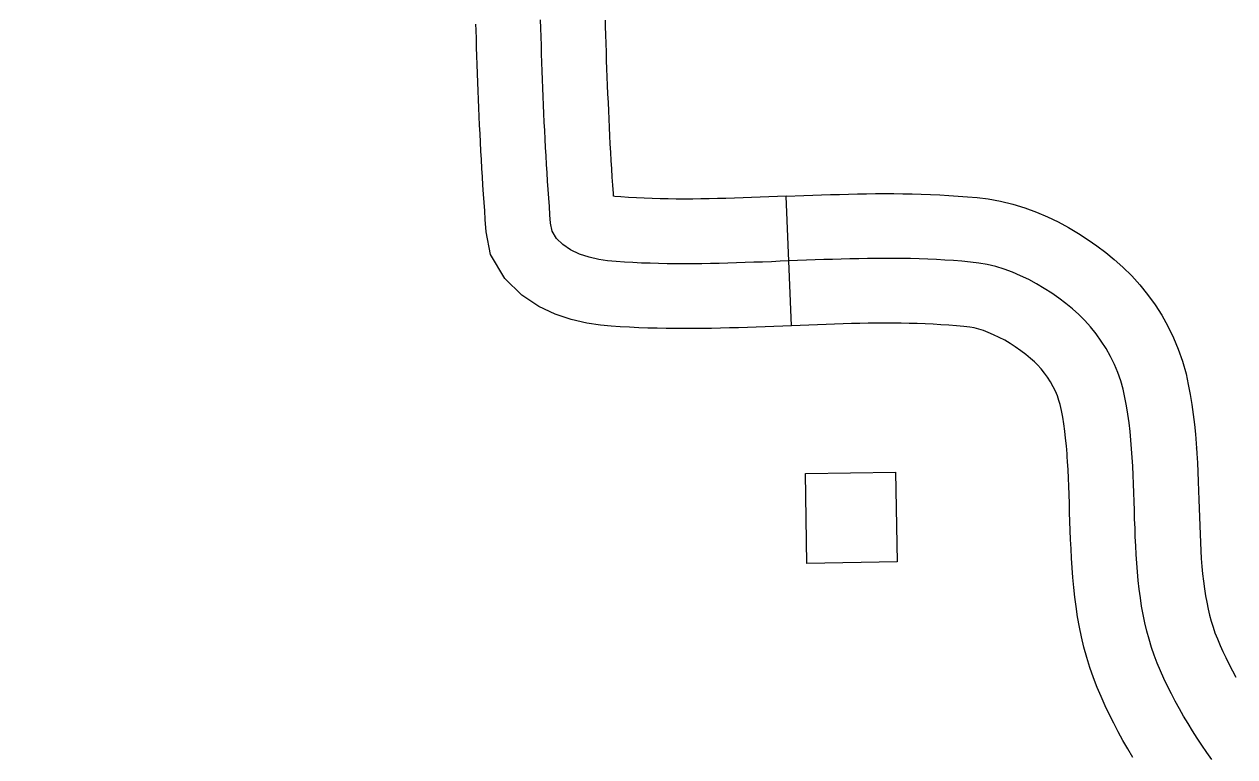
# Model space of a CAD drawing. Extents: x -19 to 366, y -4 to 359.
# Drawn here: x 138.405 to 138.6704, y 196.672 to 196.8326 of the extents above; entities that cross this region are included whole.
import ezdxf

# ---------------------------------------------------------------- set-up
doc = ezdxf.new("R2010")
doc.units = 0
for name, color, linetype in [('Level 31', 7, 'Continuous'), ('Level 56', 7, 'Continuous'), ('Level 60', 7, 'Continuous')]:
    doc.layers.add(name, color=color, linetype=linetype)

msp = doc.modelspace()

# ---------------------------------------------------------------- linework, layer by layer
at = {"layer": 'Level 31'}
for p, q in [((138.5731625, 196.76652386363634), (138.57200378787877, 196.79490928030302)), ((138.66199185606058, 196.7397090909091), (138.66199166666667, 196.73971098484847))]:
    msp.add_line(p, q, dxfattribs=at)
for points in [[(138.5841096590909, 196.78112803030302), (138.58219318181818, 196.7810706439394), (138.58027632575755, 196.78100700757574), (138.57836003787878, 196.78094071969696), (138.57644393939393, 196.78086818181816), (138.57452784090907, 196.78079299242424), (138.57261174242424, 196.78071780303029), (138.5706956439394, 196.7806395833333), (138.56877897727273, 196.7805643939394), (138.56686287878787, 196.78048863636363), (138.56494678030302, 196.7804196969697), (138.56305397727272, 196.78035075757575), (138.56113768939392, 196.78029034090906), (138.55922064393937, 196.78023295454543), (138.5573274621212, 196.78018503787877), (138.55541003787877, 196.78014488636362), (138.55351666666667, 196.78011477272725), (138.55162234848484, 196.7800962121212), (138.5497043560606, 196.78008920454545), (138.54783314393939, 196.78009507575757), (138.54593731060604, 196.78011534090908), (138.54404128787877, 196.78015018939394), (138.54216912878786, 196.78020321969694), (138.54029602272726, 196.78027159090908), (138.53842196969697, 196.78036041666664), (138.5365715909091, 196.78047140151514), (138.53472007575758, 196.78059943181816), (138.53286837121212, 196.78075113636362), (138.5309178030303, 196.78102424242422), (138.52881912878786, 196.78152083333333), (138.5267371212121, 196.78223731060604), (138.52476647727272, 196.78317083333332), (138.52302708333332, 196.78432102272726), (138.52163636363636, 196.78568068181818), (138.5207125, 196.78724659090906), (138.52037537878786, 196.78901723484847), (138.52022556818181, 196.79084886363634), (138.52009981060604, 196.7926818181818), (138.51997348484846, 196.7945208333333), (138.51984696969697, 196.79635946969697), (138.51972045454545, 196.79820113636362), (138.51961818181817, 196.80004640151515), (138.5194914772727, 196.80189450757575), (138.51938844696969, 196.80374299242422), (138.51928598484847, 196.80559412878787), (138.5191827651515, 196.80744848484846), (138.51910303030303, 196.80930625), (138.51899981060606, 196.81116382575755), (138.5189208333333, 196.81302424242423), (138.5188409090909, 196.81488541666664), (138.51876174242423, 196.81675227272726), (138.51868200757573, 196.81861590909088), (138.51860208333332, 196.82048579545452), (138.51852196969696, 196.8223558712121), (138.51846628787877, 196.82422897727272), (138.51840984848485, 196.82610265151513), (138.51835321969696, 196.82797878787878), (138.51829678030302, 196.8298583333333), (138.51824071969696, 196.83173768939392), (138.51818428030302, 196.83361704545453)], [(138.57316268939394, 196.76652386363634), (138.57126382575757, 196.76644640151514), (138.56933787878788, 196.76637083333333), (138.56739886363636, 196.76629412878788), (138.56546060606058, 196.76622443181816), (138.56353636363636, 196.76615435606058), (138.56157405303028, 196.7660924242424), (138.55961287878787, 196.76603371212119), (138.55765587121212, 196.765984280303), (138.55567159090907, 196.76594261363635), (138.55369924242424, 196.76591136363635), (138.5517178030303, 196.7658918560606), (138.54970795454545, 196.7658846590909), (138.54773503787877, 196.76589071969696), (138.5457308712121, 196.7659121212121), (138.5437096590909, 196.76594943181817), (138.54170890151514, 196.76600606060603), (138.53970075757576, 196.7660793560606), (138.53766041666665, 196.76617594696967), (138.53565643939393, 196.7662962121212), (138.53365018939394, 196.76643503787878), (138.53130227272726, 196.76662727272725), (138.5282918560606, 196.76704886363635), (138.52486287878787, 196.7678602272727), (138.52136893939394, 196.7690625), (138.51777329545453, 196.7707659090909), (138.5140640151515, 196.77321856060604), (138.51035946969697, 196.77684053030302), (138.50722140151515, 196.78215946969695), (138.50627992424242, 196.78710454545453), (138.50606079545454, 196.7897837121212), (138.50592859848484, 196.79170890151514), (138.5058024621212, 196.79354659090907), (138.5056759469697, 196.7953852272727), (138.5055428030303, 196.79732140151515), (138.50544053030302, 196.79916761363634), (138.5053140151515, 196.80101344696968), (138.50520568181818, 196.80295530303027), (138.50510321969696, 196.80480681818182), (138.50499507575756, 196.80674924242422), (138.5049153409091, 196.80860757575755), (138.50481193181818, 196.81046856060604), (138.50472916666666, 196.81241837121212), (138.50464924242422, 196.81427973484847), (138.50457007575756, 196.81614772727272), (138.5044903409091, 196.81800909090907), (138.5044106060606, 196.81987859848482), (138.5043265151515, 196.8218409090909), (138.50426818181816, 196.82380416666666), (138.50421174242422, 196.8256746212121), (138.50415511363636, 196.82755132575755), (138.5040986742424, 196.82943333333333), (138.50404261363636, 196.8313126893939), (138.504003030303, 196.83262897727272)], [(138.57200359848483, 196.79490946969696), (138.5701274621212, 196.7948327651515), (138.56822007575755, 196.79475795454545), (138.5663268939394, 196.79468314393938), (138.56443295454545, 196.7946149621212), (138.56257159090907, 196.79454715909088), (138.56070132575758, 196.79448825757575), (138.5588284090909, 196.7944321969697), (138.5569990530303, 196.79438579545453), (138.55514848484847, 196.7943471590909), (138.5533340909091, 196.79431818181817), (138.55152689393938, 196.7943005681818), (138.54970075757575, 196.79429374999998), (138.54793124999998, 196.79429943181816), (138.54614375, 196.79431856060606), (138.54437291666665, 196.79435094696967), (138.5426293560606, 196.79440037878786), (138.54089128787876, 196.79446382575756), (138.53918352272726, 196.7945448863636), (138.53748674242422, 196.79464659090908), (138.5357899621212, 196.79476382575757), (138.53443446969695, 196.794875), (138.53418484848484, 196.79490984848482), (138.53414450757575, 196.79549507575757), (138.53401799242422, 196.7973337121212), (138.5338981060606, 196.7990808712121), (138.53379583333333, 196.80092518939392), (138.53366893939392, 196.8027755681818), (138.5335712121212, 196.80453068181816), (138.53346875, 196.80638143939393), (138.53337045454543, 196.8081477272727), (138.53329071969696, 196.8100049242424), (138.53318768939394, 196.81185909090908), (138.5331125, 196.81363011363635), (138.53303257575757, 196.81549109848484), (138.5329534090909, 196.8173568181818), (138.5328736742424, 196.81922272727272), (138.53279356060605, 196.82109299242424), (138.5327174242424, 196.82287083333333), (138.53266439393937, 196.82465378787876), (138.53260795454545, 196.82653068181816), (138.53255132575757, 196.82840624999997), (138.53249488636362, 196.8302833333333), (138.53243882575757, 196.83216268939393), (138.53239924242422, 196.83348200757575)], [(138.57201912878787, 196.79491003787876), (138.57205132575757, 196.79491136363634), (138.57589678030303, 196.7950621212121), (138.57784583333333, 196.79513598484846), (138.57979507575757, 196.7952034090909), (138.58174488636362, 196.79526818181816), (138.58371742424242, 196.79532727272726), (138.5856653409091, 196.7953765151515), (138.5876465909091, 196.79542045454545), (138.5896424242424, 196.795453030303), (138.59161553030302, 196.79547518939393), (138.59361098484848, 196.7954856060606), (138.59560643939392, 196.79547954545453), (138.59760075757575, 196.7954615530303), (138.5996178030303, 196.79542727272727), (138.60165265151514, 196.79537424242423), (138.6036649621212, 196.7953009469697), (138.6056827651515, 196.7952087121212), (138.60771534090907, 196.79509299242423), (138.6097568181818, 196.7949539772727), (138.61177310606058, 196.79479166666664), (138.6138602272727, 196.79460075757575), (138.61630473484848, 196.79433030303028), (138.61901856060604, 196.79385075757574), (138.6217346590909, 196.79319753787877), (138.62438238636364, 196.79238219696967), (138.62693825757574, 196.79143503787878), (138.6293246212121, 196.79040037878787), (138.6316409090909, 196.78928541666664), (138.63391571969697, 196.78806287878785), (138.63613257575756, 196.78674829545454), (138.6382106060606, 196.7853880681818), (138.64014602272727, 196.784028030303), (138.64208863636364, 196.78257518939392), (138.6439331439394, 196.7810664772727), (138.64585227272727, 196.77939318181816), (138.6477831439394, 196.77746344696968), (138.6495471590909, 196.77549943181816), (138.65127537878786, 196.7733731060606), (138.65291041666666, 196.77108522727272), (138.65434678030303, 196.7688049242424), (138.65569848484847, 196.7664265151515), (138.6569456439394, 196.7638765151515), (138.65798731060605, 196.7613577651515), (138.65892462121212, 196.75874128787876), (138.65968541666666, 196.75600132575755), (138.66018333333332, 196.75365359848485), (138.66061912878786, 196.7514486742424), (138.66096875, 196.74922916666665), (138.6612778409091, 196.74708636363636), (138.6615424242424, 196.74484318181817), (138.66173446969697, 196.7427659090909), (138.6619265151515, 196.7406821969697), (138.66199185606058, 196.7397090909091)], [(138.66532424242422, 196.67138863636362), (138.6642356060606, 196.67295568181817), (138.66316969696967, 196.6745289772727), (138.66212765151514, 196.67611231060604), (138.66113200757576, 196.67770549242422), (138.66013693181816, 196.67930492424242), (138.65916515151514, 196.68091704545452), (138.65824015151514, 196.68253636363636), (138.65733863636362, 196.68417159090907), (138.65648390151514, 196.6858164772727), (138.6556524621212, 196.68747670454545), (138.6548443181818, 196.68914999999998), (138.65410643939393, 196.69083731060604), (138.65339261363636, 196.6925399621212), (138.65272481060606, 196.69425871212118), (138.65210454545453, 196.69599696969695), (138.65157784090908, 196.6977611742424), (138.65107424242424, 196.69954696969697), (138.6506645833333, 196.70135378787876), (138.6502787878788, 196.7031755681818), (138.64993901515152, 196.70501761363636), (138.64967007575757, 196.70687803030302), (138.64942462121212, 196.70874924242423), (138.64920170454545, 196.71063560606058), (138.64902632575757, 196.71253162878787), (138.64887443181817, 196.71444109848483), (138.64874583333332, 196.71635662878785), (138.64866477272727, 196.71828257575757), (138.64855928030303, 196.7202140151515), (138.64850094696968, 196.72214999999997), (138.64841912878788, 196.7240875), (138.64836136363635, 196.7260293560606), (138.64830284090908, 196.72797045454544), (138.6482443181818, 196.72991231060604), (138.64818598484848, 196.73185094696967), (138.6481047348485, 196.73378579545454), (138.64799943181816, 196.7357140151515), (138.6478943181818, 196.7376395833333), (138.64776571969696, 196.73955511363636), (138.64759015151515, 196.7414602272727), (138.64741477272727, 196.74335700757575), (138.64719261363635, 196.74524015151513), (138.64692291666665, 196.74711003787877), (138.64663068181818, 196.74896515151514), (138.6462674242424, 196.75080265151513), (138.64588106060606, 196.7526246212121), (138.64537689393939, 196.75444034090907), (138.6447303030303, 196.75624545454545), (138.64398977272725, 196.75803598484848), (138.64313162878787, 196.759790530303), (138.64215643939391, 196.7615064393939), (138.6411125, 196.76316363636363), (138.63997481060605, 196.76475568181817), (138.6387452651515, 196.7662683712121), (138.63747102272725, 196.7676871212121), (138.636153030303, 196.76900435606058), (138.6347664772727, 196.77021325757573), (138.63333428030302, 196.77138484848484), (138.63180757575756, 196.7725265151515), (138.63023484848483, 196.77363162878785), (138.62861628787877, 196.77469128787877), (138.62692821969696, 196.77569223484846), (138.62519526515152, 196.77662348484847), (138.6234164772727, 196.77747973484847), (138.6216409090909, 196.7782496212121), (138.6198206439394, 196.77892424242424), (138.6179803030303, 196.7794909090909), (138.6161193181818, 196.77993844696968), (138.6142856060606, 196.7802625), (138.61243200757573, 196.78046761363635), (138.61055625, 196.78063920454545), (138.60870454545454, 196.78078825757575), (138.60682954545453, 196.7809159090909), (138.60495511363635, 196.78102253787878), (138.60308162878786, 196.78110814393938), (138.60120852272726, 196.7811765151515), (138.5993121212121, 196.78122594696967), (138.5974162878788, 196.78125814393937), (138.5955212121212, 196.78127518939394), (138.5936265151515, 196.78128087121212), (138.59173200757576, 196.78127102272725), (138.58983768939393, 196.78124981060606), (138.58792007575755, 196.78121856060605), (138.5860028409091, 196.78117594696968), (138.5841096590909, 196.78112803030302)], [(138.63364640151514, 196.7378083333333), (138.6336049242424, 196.73842803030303), (138.63344583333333, 196.74015454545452), (138.6332871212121, 196.7418708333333), (138.63310738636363, 196.7433939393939), (138.6328770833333, 196.7449909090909), (138.63264223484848, 196.74648162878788), (138.6323515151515, 196.74795170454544), (138.63207670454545, 196.74924791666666), (138.63182916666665, 196.75013939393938), (138.63147329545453, 196.75113314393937), (138.63103390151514, 196.75219545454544), (138.63056477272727, 196.75315454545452), (138.62996609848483, 196.75420795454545), (138.62931458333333, 196.75524204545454), (138.62867424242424, 196.75613825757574), (138.6279433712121, 196.75703731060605), (138.62715890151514, 196.75791079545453), (138.62645378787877, 196.75861553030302), (138.62559981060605, 196.75936003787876), (138.62457992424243, 196.76019450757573), (138.62346912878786, 196.761025), (138.62225909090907, 196.76187518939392), (138.62109999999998, 196.76263428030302), (138.61994071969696, 196.76332159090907), (138.61874962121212, 196.7639615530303), (138.61750833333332, 196.76455909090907), (138.61634356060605, 196.76506420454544), (138.61525890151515, 196.76546628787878), (138.6142259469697, 196.76578428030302), (138.61322007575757, 196.76602613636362), (138.61226647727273, 196.76619469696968), (138.6110037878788, 196.76633446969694), (138.6093393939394, 196.76648674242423), (138.60765227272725, 196.76662253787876), (138.60594375, 196.76673882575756), (138.6042274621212, 196.76683636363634), (138.60249829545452, 196.76691534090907), (138.6007643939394, 196.76697878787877), (138.59900643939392, 196.7670246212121), (138.5972318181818, 196.76705473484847), (138.59543598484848, 196.76707083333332), (138.59364204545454, 196.7670761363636), (138.59184848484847, 196.76706685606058), (138.59003295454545, 196.76704659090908), (138.58819356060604, 196.76701666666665), (138.5863403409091, 196.76697537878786), (138.58450189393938, 196.76692878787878), (138.58264147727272, 196.7668731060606), (138.58075757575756, 196.7668106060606), (138.57887424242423, 196.76674545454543), (138.57699109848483, 196.76667424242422), (138.5731721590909, 196.76652424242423), (138.5731471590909, 196.76652329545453)], [(138.66199166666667, 196.73971098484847), (138.66207291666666, 196.73850284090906), (138.6621827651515, 196.73648844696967), (138.66229299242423, 196.73447102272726), (138.66238162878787, 196.7323625), (138.6624424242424, 196.7303399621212), (138.6625009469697, 196.72839848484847), (138.66255946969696, 196.72645454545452), (138.66261477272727, 196.72459829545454), (138.66269640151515, 196.72266363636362), (138.66275208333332, 196.72081534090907), (138.662853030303, 196.71896856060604), (138.6629303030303, 196.71713106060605), (138.66304128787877, 196.71548011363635), (138.6631789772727, 196.71374905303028), (138.66332916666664, 196.71212348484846), (138.6635202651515, 196.71050643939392), (138.6637418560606, 196.70881799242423), (138.66395795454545, 196.70732291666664), (138.66421382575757, 196.70593579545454), (138.6645399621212, 196.7043958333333), (138.66484564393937, 196.70304734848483), (138.6652196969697, 196.70172083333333), (138.66560852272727, 196.70041874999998), (138.66603674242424, 196.69921874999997), (138.6665649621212, 196.69785909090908), (138.66716439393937, 196.69642935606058), (138.6677515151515, 196.69508655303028), (138.6683990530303, 196.69374602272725), (138.66913731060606, 196.69227196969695), (138.6698625, 196.69087632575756), (138.67062765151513, 196.68948844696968)], [(138.64802329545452, 196.67188617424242), (138.64691382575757, 196.67372670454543), (138.64585265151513, 196.675584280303), (138.64481477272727, 196.6774668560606), (138.64383049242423, 196.67936098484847), (138.64290587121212, 196.6812073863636), (138.64193712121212, 196.6832134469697), (138.64104848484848, 196.6852452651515), (138.6402202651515, 196.68722083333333), (138.63941287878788, 196.68929867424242), (138.6386005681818, 196.69157518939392), (138.63793598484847, 196.6938015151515), (138.6373028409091, 196.69604659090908), (138.63678920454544, 196.69831174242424), (138.63634374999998, 196.70041534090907), (138.63592007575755, 196.70271231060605), (138.63559829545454, 196.7049380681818), (138.6353289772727, 196.70699204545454), (138.63507424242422, 196.70914772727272), (138.6348736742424, 196.71131420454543), (138.63470757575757, 196.7134020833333), (138.63456136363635, 196.71558219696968), (138.6344765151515, 196.71759659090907), (138.63436647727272, 196.71961268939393), (138.63430549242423, 196.72163636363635), (138.63422348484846, 196.72357670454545), (138.63416325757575, 196.72560416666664), (138.63410473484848, 196.72754242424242), (138.6340462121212, 196.7294846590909), (138.6339903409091, 196.73133939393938), (138.63391647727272, 196.7331005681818), (138.63381609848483, 196.73493958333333), (138.63371571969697, 196.73677632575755), (138.63364659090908, 196.73780643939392)]]:
    msp.add_lwpolyline(points, dxfattribs=at)
at = {"layer": 'Level 56'}
msp.add_lwpolyline([(138.57658143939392, 196.71438087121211), (138.5762361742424, 196.7340909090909), (138.5960049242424, 196.7344371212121), (138.59635, 196.71472708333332)], close=True, dxfattribs=at)
at = {"layer": 'Level 60'}
for points in [[(146.77834204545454, 1.696986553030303), (146.57878106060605, 10.313131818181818), (146.37852196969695, 18.929416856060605), (146.177565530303, 27.545842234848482), (145.97591268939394, 36.16240795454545), (145.77356458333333, 44.77911439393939), (145.570521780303, 53.39596174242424), (145.3667856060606, 62.012950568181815), (145.16235662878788, 70.63008087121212), (144.95723598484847, 79.24735303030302), (144.75142462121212, 87.86476742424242), (144.54492348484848, 96.48232424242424), (144.33773352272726, 105.10002386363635), (144.12985549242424, 113.71786647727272), (143.92129071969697, 122.33585208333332), (143.71203977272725, 130.95398143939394), (143.50210397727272, 139.57225454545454), (143.29148409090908, 148.1906715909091), (143.08018106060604, 156.80923295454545), (142.86819583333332, 165.4279390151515), (142.65552973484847, 174.04678977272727), (142.44218333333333, 182.66578560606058), (142.2281577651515, 191.28492670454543), (142.01345397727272, 199.90421325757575), (141.79807291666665, 208.52364583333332), (141.5820159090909, 217.14322424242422), (141.36528352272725, 225.7629490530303), (141.14787689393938, 234.3828202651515), (140.9297971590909, 243.0028380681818), (140.7110452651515, 251.623003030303), (140.49162196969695, 260.2433151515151), (140.27152878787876, 268.8637746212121), (140.0507662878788, 277.48438162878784), (139.8293356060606, 286.10513655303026), (139.60723787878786, 294.7260395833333), (139.3844740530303, 303.34709090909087), (139.1610452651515, 311.968290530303), (138.93695227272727, 320.58963882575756), (138.71219640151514, 329.2111361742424), (138.48677859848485, 337.8327823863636), (138.26069981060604, 346.454578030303)], [(139.44063636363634, 1.5315371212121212), (139.25106022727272, 10.147330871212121), (139.0608208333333, 18.76326742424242), (138.86991912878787, 27.379347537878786), (138.67835568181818, 35.995571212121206), (138.48613162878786, 44.61193863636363), (138.29324791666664, 53.228450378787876), (138.09970511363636, 61.845106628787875), (137.9055043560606, 70.46190776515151), (137.71064659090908, 79.07885378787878), (137.51513238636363, 87.69594526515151), (137.3189630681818, 96.31318238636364), (137.12213920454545, 104.93056534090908), (136.92466174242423, 113.54809450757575), (136.7265318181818, 122.16577026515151), (136.52775018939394, 130.7835928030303), (136.32831761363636, 139.40156212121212), (136.1282352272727, 148.01967897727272), (135.92750397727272, 156.63794318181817), (135.72612481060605, 165.2563553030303), (135.52409829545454, 173.874915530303), (135.32142575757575, 182.4936240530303), (135.11810795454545, 191.11248106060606), (134.91414583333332, 199.73148693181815), (134.70954053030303, 208.35064185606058), (134.50429261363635, 216.9699462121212), (134.2984034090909, 225.58939999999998), (134.09187348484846, 234.20900359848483), (133.88470416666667, 242.8287571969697), (133.6768962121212, 251.4486611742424), (133.4684505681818, 260.068715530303), (133.25936818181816, 268.68892064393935), (133.04965018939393, 277.3092767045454), (132.83929734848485, 285.9297839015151), (132.62831079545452, 294.5504424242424), (132.4166912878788, 303.17125265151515), (132.20444015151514, 311.7922147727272), (131.9915581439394, 320.41332878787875), (131.7780462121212, 329.0345950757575), (131.56390530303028, 337.6560136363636), (131.3491365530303, 346.27758503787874)], [(0, 189.51617140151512), (7.112139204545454, 189.52059356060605), (14.224267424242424, 189.53385984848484), (21.336373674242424, 189.55597045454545), (28.448446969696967, 189.58692518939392), (35.56047613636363, 189.6267240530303), (42.672450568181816, 189.67536685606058), (49.78435871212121, 189.73285378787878), (56.89619015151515, 189.79918446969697), (64.00793333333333, 189.87435909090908), (71.11957765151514, 189.95837727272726), (78.23111212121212, 190.05123920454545), (85.34252537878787, 190.1529443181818), (92.45380681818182, 190.2634928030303), (99.56494526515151, 190.38288428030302), (106.67592973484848, 190.51111874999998), (113.78674924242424, 190.64819583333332), (120.8973928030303, 190.7941153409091), (128.00784943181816, 190.94887727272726), (135.11810795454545, 191.11248106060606), (142.2281577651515, 191.28492670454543), (149.3379875, 191.46621382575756), (156.44758617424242, 191.65634204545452), (163.55694318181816, 191.85531136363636), (170.6660471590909, 192.0631212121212), (177.77488712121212, 192.27977140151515), (184.88345227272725, 192.5052615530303), (191.99173143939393, 192.73959109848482), (199.09971382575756, 192.9827602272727), (206.20738825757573, 193.23476799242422), (213.31474393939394, 193.49561439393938), (220.42176950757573, 193.76529867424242), (227.5284543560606, 194.0438208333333), (234.6347875, 194.33118011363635), (241.74075757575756, 194.6273761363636), (248.8463539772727, 194.93240852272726), (255.95156553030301, 195.24627670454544), (263.05638124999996, 195.5689803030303), (270.16079015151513, 195.90051893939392), (277.26478125, 196.24089166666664), (284.36834374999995, 196.59009829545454), (291.47146628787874, 196.9481384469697), (298.5741382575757, 197.31501098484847), (305.67634848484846, 197.6907159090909), (312.7780859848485, 198.0752524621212), (319.8793399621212, 198.46861988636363), (326.9800990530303, 198.8708178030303), (334.0803526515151, 199.28184545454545), (341.1800895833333, 199.70170208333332)]]:
    msp.add_spline(points, degree=3, dxfattribs=at)

doc.saveas('drawing.dxf')
